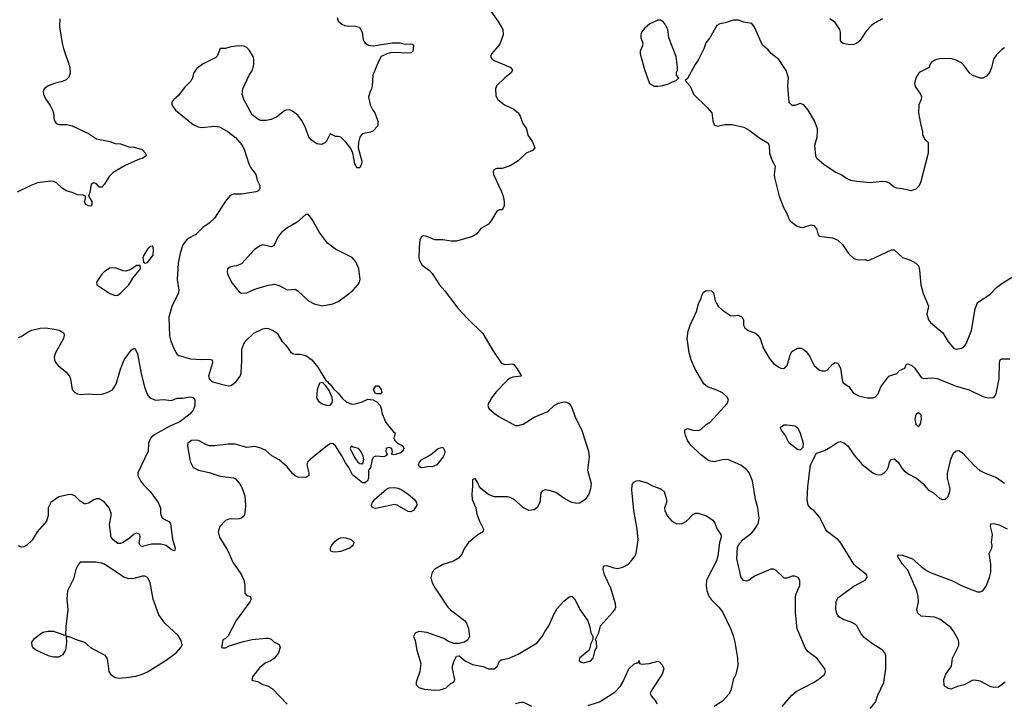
# Model space of a CAD drawing. Header units: inches. Extents: x 2134017 to 2292458, y 756222 to 916513.
# Tile 311 of 387: x 2240599 to 2247929, y 850601 to 855684. Entities that reach past the tile are written whole.
import ezdxf

# ---------------------------------------------------------------- set-up
doc = ezdxf.new("R2010")
doc.units = ezdxf.units.IN
doc.header["$MEASUREMENT"] = 0
doc.layers.add('C2845', color=7, linetype='Continuous')

msp = doc.modelspace()

# ---------------------------------------------------------------- linework, layer by layer
at = {"layer": 'C2845', "color": 5}
for points, elevation in [([(2242961.4, 855701.4), (2242970, 855672), (2242998, 855650), (2243019.8, 855639.8), (2243050, 855636.3), (2243090, 855639.1), (2243127.3, 855627.3), (2243147.7, 855590), (2243156.3, 855536.3), (2243162.5, 855522.5), (2243171, 855510), (2243194.9, 855494.9), (2243230.4, 855490.4), (2243371.8, 855511.8), (2243430.5, 855510.5), (2243470, 855500.7), (2243510, 855504.7), (2243522, 855502), (2243530.9, 855490.9), (2243524.7, 855450), (2243510, 855435.3), (2243370, 855438.7), (2243331.3, 855430), (2243290.8, 855410), (2243270, 855373.2), (2243227.7, 855270), (2243224, 855190), (2243218.8, 855170), (2243206.8, 855150), (2243196, 855110), (2243207.3, 855050), (2243226.8, 855010), (2243242.8, 854990), (2243255.9, 854955.9), (2243264, 854930), (2243266, 854894), (2243227.1, 854852.9), (2243210, 854845.2), (2243147.1, 854832.9), (2243130.7, 854809.3), (2243120.7, 854770), (2243119.1, 854730), (2243144.9, 854630), (2243144, 854610), (2243130, 854581.2), (2243110, 854581.2), (2243092.7, 854610), (2243079.5, 854690), (2243064.8, 854724.8), (2243030, 854769), (2242990, 854808.7), (2242970, 854815.3), (2242950, 854815.3), (2242910, 854834), (2242881.6, 854778.4), (2242870, 854766), (2242844.4, 854755.6), (2242810, 854759.6), (2242769.2, 854790), (2242751.7, 854811.7), (2242720.5, 854890), (2242696.6, 854936.6), (2242670, 854974), (2242630, 855002.9), (2242610, 855012), (2242582, 855010), (2242570, 855005.2), (2242510, 854958), (2242470, 854939.5), (2242432.9, 854932.9), (2242393.2, 854933.2), (2242378, 854938), (2242330, 854975.3), (2242266.9, 855090), (2242255.1, 855130), (2242259.5, 855170), (2242306.6, 855270), (2242331.1, 855308.9), (2242343, 855350), (2242342.6, 855390), (2242336, 855410), (2242310, 855454.5), (2242290, 855475.6), (2242270, 855486), (2242230.4, 855489.6), (2242170, 855481.6), (2242130, 855469.3), (2242090.9, 855469.1), (2242068.8, 855411.2), (2242058.7, 855401.3), (2241964.7, 855355.3), (2241918.5, 855321.5), (2241893.2, 855286.8), (2241884.9, 855250), (2241873.3, 855226.7), (2241823.9, 855176.1), (2241780.9, 855119.1), (2241746, 855090), (2241731, 855070), (2241730.8, 855050), (2241758.8, 855010), (2241890, 854904.4), (2241926.5, 854886.5), (2241950, 854882), (2242050.3, 854890.3), (2242086.6, 854886.6), (2242150.8, 854850), (2242205.8, 854805.8), (2242252.1, 854752.1), (2242270, 854721), (2242304.9, 854610), (2242319.9, 854579.9), (2242356.5, 854530), (2242366, 854490), (2242385.8, 854450), (2242386.7, 854430), (2242375.3, 854410), (2242357.4, 854402.6), (2242250, 854384), (2242190, 854384.5), (2242165.8, 854374.2), (2242130, 854332.7), (2242050, 854207), (2242010, 854169.6), (2241962.8, 854137.3), (2241910, 854083.7), (2241848.5, 854051.5), (2241812.4, 854007.6), (2241793.5, 853946.5), (2241779.5, 853870), (2241772.2, 853750), (2241784.2, 853670), (2241782, 853650), (2241731.1, 853548.9), (2241708.1, 853470), (2241713.1, 853330), (2241723.6, 853290), (2241750, 853226.8), (2241770, 853190.7), (2241782.9, 853182.9), (2241870, 853158), (2241950, 853154), (2242010, 853157.1), (2242030.5, 853150.5), (2242034, 853130), (2242004.6, 853030), (2242010.3, 853010), (2242030, 852990.3), (2242044.5, 852984.5), (2242150, 852957), (2242170, 852960.4), (2242190, 852973), (2242210, 852990.6), (2242240.9, 853030), (2242247.5, 853052.5), (2242253.4, 853146.6), (2242251.5, 853230), (2242268, 853270), (2242284.6, 853295.4), (2242342.4, 853350), (2242410, 853382), (2242430, 853386.4), (2242450, 853384.4), (2242486.8, 853370), (2242515.5, 853350), (2242550.7, 853290), (2242579.9, 853259.9), (2242614.8, 853210), (2242630, 853199.1), (2242650, 853193), (2242690, 853193), (2242730, 853183.7), (2242772.4, 853152.4), (2242817.1, 853097.1), (2242877.3, 852997.3), (2242890, 852990.7), (2242897.1, 852977.1), (2242910, 852970.4), (2242935.2, 852935.2), (2242970, 852903.7), (2243002.8, 852862.8), (2243030, 852837.4), (2243070, 852821.7), (2243097.4, 852822.6), (2243144.4, 852835.6), (2243190, 852859.1), (2243230, 852854), (2243258.4, 852838.4), (2243282.8, 852810), (2243290.8, 852790), (2243296, 852750), (2243324, 852684), (2243378, 852618), (2243391, 852610), (2243391, 852590), (2243384.7, 852570), (2243390.7, 852550), (2243410.4, 852530.4), (2243450.2, 852510.2), (2243458.5, 852490), (2243451.1, 852470), (2243430, 852455.1), (2243384.7, 852444.7), (2243366, 852450), (2243374.6, 852465.4), (2243368, 852490), (2243350, 852497.2), (2243330, 852494), (2243326, 852490), (2243324.7, 852470), (2243334, 852450), (2243323.6, 852436.4), (2243310.8, 852429.2), (2243250, 852435.1), (2243232.8, 852427.2), (2243223, 852410), (2243210, 852348.7), (2243196, 852330), (2243196, 852270), (2243189.1, 852250.9), (2243170, 852235.4), (2243150, 852235.1), (2243076, 852296), (2243049.6, 852350), (2243023.7, 852383.7), (2242996.8, 852436.8), (2242950.8, 852510.8), (2242930, 852527.6), (2242910, 852525.1), (2242890, 852513.7), (2242760.5, 852410), (2242741.6, 852390), (2242735.5, 852370), (2242750.6, 852310), (2242750.8, 852290), (2242739.9, 852280.1), (2242724, 852276), (2242670, 852278.4), (2242650, 852287), (2242630, 852304.5), (2242590, 852353.6), (2242550, 852389.6), (2242530, 852405.6), (2242475.4, 852435.4), (2242430, 852475.1), (2242393.1, 852493.1), (2242350, 852505.2), (2242290, 852499), (2242202.5, 852522.5), (2242150, 852522.9), (2242050, 852509.6), (2242011.7, 852511.7), (2241990, 852518), (2241930, 852549.4), (2241910, 852554), (2241878, 852550), (2241850.8, 852530), (2241846.8, 852510), (2241865.5, 852410), (2241870.6, 852390), (2241890.5, 852350.5), (2241928.9, 852328.9), (2242010, 852311.5), (2242090, 852284.2), (2242190, 852273.4), (2242206, 852266), (2242234.8, 852230), (2242255.2, 852195.2), (2242275.2, 852135.2), (2242279.3, 852070), (2242278, 852030), (2242270.4, 851989.7), (2242250, 851973.2), (2242232.5, 851967.5), (2242155.6, 851964.4), (2242130, 851954), (2242088.7, 851910), (2242075.3, 851870), (2242085.3, 851830), (2242147, 851730), (2242185.1, 851645.1), (2242250.4, 851550), (2242268.2, 851510), (2242273.8, 851473.8), (2242274, 851414), (2242290, 851396), (2242314, 851390), (2242321, 851370), (2242313, 851350), (2242210.3, 851210), (2242150, 851095.3), (2242130, 851075.3), (2242110, 851066), (2242102, 851010), (2242110, 851006), (2242130, 851006.8), (2242159.3, 851020.7), (2242265.4, 851054.6), (2242330, 851067.7), (2242430, 851078.8), (2242450, 851078.8), (2242470.9, 851070.9), (2242491.1, 851051.1), (2242531.1, 851031.1), (2242538, 851010), (2242524.7, 850970), (2242494.8, 850930), (2242464.7, 850910), (2242427.1, 850892.9), (2242383.1, 850856.9), (2242331, 850790), (2242326.4, 850766.4), (2242370, 850755.5), (2242410, 850732.7), (2242450, 850722.4), (2242480.5, 850700.5), (2242590, 850587.2)], 340), ([(2244097.7, 855757.7), (2244162, 855670), (2244196.3, 855610), (2244198, 855570), (2244176.3, 855510), (2244164, 855490), (2244110.8, 855430), (2244104.7, 855410), (2244116, 855390), (2244130, 855380.7), (2244250.8, 855330), (2244266.8, 855310), (2244261, 855290), (2244210, 855252), (2244148.9, 855191.1), (2244140.4, 855170), (2244144.1, 855115.9), (2244159.3, 855090), (2244207.7, 855050), (2244276.9, 855016.9), (2244310.2, 854990.2), (2244325.4, 854965.4), (2244345.3, 854910), (2244372.2, 854870), (2244382.9, 854822.9), (2244415.6, 854775.6), (2244433.4, 854730), (2244416.3, 854710), (2244370, 854689.6), (2244310, 854631.8), (2244250, 854595.1), (2244190, 854576), (2244150, 854576), (2244130, 854568), (2244122.8, 854550), (2244127.3, 854530), (2244184, 854410), (2244197.3, 854370), (2244206, 854330), (2244205.4, 854294.6), (2244190.9, 854269.1), (2244170, 854268), (2244150, 854258), (2244111.3, 854190), (2244090, 854162), (2244031, 854129), (2244002.8, 854090), (2243971, 854070), (2243850, 854035.1), (2243810, 854034.3), (2243750, 854043.5), (2243690, 854045.1), (2243630, 854069.2), (2243606, 854074), (2243591, 854069), (2243578.8, 854041.2), (2243573.4, 853990), (2243570.6, 853910.6), (2243574, 853890), (2243595.2, 853855.2), (2243650, 853816.3), (2243670, 853794), (2243724.9, 853710), (2243764.9, 853664.9), (2243858, 853538), (2243935.8, 853455.8), (2244047.9, 853347.9), (2244120.7, 853220.7), (2244182.8, 853130), (2244190, 853122.8), (2244210, 853116.3), (2244270, 853121), (2244276.8, 853116.8), (2244303.5, 853083.5), (2244334, 853030), (2244270, 853021.6), (2244250, 853014), (2244230, 852998.7), (2244146.2, 852913.8), (2244113, 852870), (2244088.8, 852828.8), (2244084, 852810), (2244091.7, 852790), (2244130, 852754), (2244164.9, 852730), (2244270, 852671.4), (2244290, 852662.7), (2244310, 852661.5), (2244346.6, 852673.4), (2244430, 852725.3), (2244530, 852766), (2244578, 852810), (2244610, 852828), (2244650, 852837.3), (2244670, 852834.9), (2244690, 852825.7), (2244710, 852795.5), (2244730.9, 852730.9), (2244784.5, 852624.4), (2244833.4, 852470), (2244838.3, 852430), (2244826, 852330), (2244852.1, 852230), (2244848.4, 852190), (2244836, 852150), (2244807.9, 852110), (2244770, 852084), (2244750, 852080.3), (2244710, 852089.8), (2244657.4, 852117.4), (2244590, 852162.4), (2244550, 852176.1), (2244510, 852182.6), (2244490, 852176.2), (2244479.2, 852160.8), (2244470.2, 852090), (2244450, 852051.5), (2244430, 852034.3), (2244390.3, 852029.7), (2244348.4, 852048.4), (2244278.9, 852110), (2244250, 852127.3), (2244230, 852130.9), (2244130, 852131.2), (2244090, 852147.8), (2244032.7, 852192.7), (2244019.3, 852210), (2244010, 852235.3), (2243990, 852268), (2243970, 852258), (2243971, 852210), (2243964.9, 852150), (2243967.7, 852110), (2243994.8, 852050), (2244002.5, 852002.5), (2244020.7, 851950), (2244050.7, 851890), (2244046, 851870), (2244010, 851849.2), (2243938.8, 851790), (2243910.7, 851750), (2243890, 851704), (2243865.2, 851674.8), (2243827.9, 851652.1), (2243750, 851626.6), (2243690, 851593.2), (2243670.7, 851570), (2243660.7, 851530), (2243670.7, 851490), (2243690.7, 851450), (2243786, 851310), (2243806, 851290), (2243910, 851210.6), (2243924, 851190), (2243939.1, 851150), (2243947.3, 851090), (2243934.9, 851065.1), (2243910, 851049), (2243870, 851039), (2243830, 851039), (2243790, 851054), (2243756.1, 851076.1), (2243630, 851120.9), (2243570.8, 851129.2), (2243543.5, 851116.5), (2243531, 851090), (2243542, 851062), (2243555.8, 850990), (2243584.4, 850890), (2243578, 850830), (2243551, 850750), (2243551.1, 850731.1), (2243570.7, 850710.7), (2243585.8, 850705.8), (2243610, 850699.1), (2243690, 850690.5), (2243730, 850694.4), (2243773.2, 850710), (2243810, 850742.8), (2243830, 850751.3), (2243839.3, 850770), (2243820.9, 850850), (2243820.9, 850870), (2243830, 850904.7), (2243850, 850944.7), (2243870, 850946), (2243916, 850910), (2243970, 850883), (2244048.2, 850868.2), (2244090, 850850.6), (2244130, 850850.7), (2244152.9, 850867.1), (2244171.8, 850908.2), (2244183, 850917), (2244242, 850930), (2244310, 850958.4), (2244450, 851043), (2244487.3, 851090), (2244509.7, 851130.3), (2244539.3, 851170), (2244572.3, 851250), (2244601, 851299), (2244650, 851354.8), (2244690, 851386), (2244710, 851391.3), (2244730, 851371.3), (2244770.8, 851290), (2244827.5, 851207.5), (2244840.7, 851170), (2244850, 851122), (2244866, 851090), (2244866, 851070), (2244850, 851038), (2244838, 850990), (2244766, 850930), (2244764.7, 850910), (2244779.8, 850899.8), (2244796, 850896), (2244850, 850910.8), (2244869.2, 850930), (2244882, 850990), (2244894.5, 851010), (2244892.1, 851052.1), (2244886, 851070), (2244910, 851118), (2244923.7, 851170), (2245013.2, 851270), (2245029.2, 851290), (2245037.2, 851310), (2245034.8, 851334.8), (2244999.3, 851450), (2244952.3, 851550), (2244943.7, 851590), (2244946.3, 851613.7), (2244950, 851618), (2244970, 851618.8), (2245021.3, 851601.3), (2245050, 851598), (2245090, 851606.4), (2245130, 851630.4), (2245159.1, 851660.9), (2245179.1, 851690), (2245187.2, 851710), (2245204.4, 851810), (2245196.9, 851890), (2245171.5, 852030), (2245156.6, 852183.4), (2245158.6, 852221.4), (2245170, 852241), (2245190, 852250.5), (2245210, 852253), (2245270, 852235.8), (2245310, 852212.4), (2245371, 852190), (2245397.3, 852170), (2245414.8, 852110), (2245414.8, 852090), (2245399.1, 852050), (2245402, 852030), (2245418, 851990), (2245454, 851950), (2245490, 851930.4), (2245530, 851932.2), (2245562, 851950), (2245610, 851999.1), (2245630, 852010.6), (2245650.5, 852010.5), (2245710.8, 851990.8), (2245758, 851958), (2245774.4, 851934.4), (2245791, 851890), (2245818, 851850), (2245821, 851830), (2245807.7, 851790), (2245796.3, 851690), (2245786.2, 851653.8), (2245713, 851510), (2245710.4, 851470), (2245714.9, 851430), (2245730.3, 851390.3), (2245745.8, 851365.8), (2245804, 851310), (2245830, 851274), (2245890, 851151), (2245910, 851098), (2245922, 851050), (2245943.7, 850930), (2245946, 850874), (2245930, 850808.7), (2245910.4, 850769.6), (2245893, 850690), (2245878.3, 850661.7), (2245830.5, 850609.5), (2245770, 850569.2)], 360), ([(2240897.1, 855690), (2240894.9, 855630), (2240914, 855510), (2240923.7, 855470), (2240971.7, 855330), (2240973.9, 855286.1), (2240963.6, 855256.4), (2240943.8, 855236.2), (2240917.2, 855222.8), (2240858, 855210), (2240810, 855191.8), (2240782, 855170), (2240773, 855150), (2240774.9, 855130), (2240790, 855094.8), (2240825.3, 855045.2), (2240843.7, 855010), (2240850.3, 854990), (2240855.6, 854935.6), (2240870.4, 854910.4), (2240890, 854903.1), (2240950, 854902.6), (2240990, 854893.1), (2241110, 854836.1), (2241170, 854797), (2241270, 854778), (2241310, 854762), (2241350, 854758.8), (2241410, 854736.3), (2241450, 854734.8), (2241510, 854717.3), (2241536, 854690), (2241541, 854670), (2241512, 854650), (2241490, 854645.2), (2241382.9, 854597.1), (2241294.4, 854545.6), (2241264, 854516), (2241230, 854458), (2241210, 854438), (2241190, 854438), (2241170, 854462), (2241150, 854468.7), (2241130, 854458), (2241122, 854398), (2241112, 854370), (2241135.5, 854330), (2241136.3, 854310), (2241130, 854295.3), (2241110, 854299), (2241088.7, 854310), (2241081.2, 854330), (2241089, 854350), (2241088, 854370), (2241070, 854377.2), (2241030, 854379.5), (2240990, 854397.4), (2240944, 854410), (2240911.2, 854431.2), (2240872.3, 854470), (2240850, 854479.7), (2240830, 854482), (2240730, 854468), (2240680.7, 854450), (2240580.6, 854399.4)], 320), ([(2247930, 855473.6), (2247910, 855462.9), (2247870, 855422), (2247848.7, 855390), (2247834.1, 855325.9), (2247818.4, 855290), (2247797.5, 855262.5), (2247770.3, 855249.7), (2247749.7, 855249.7), (2247690, 855271.3), (2247668, 855290), (2247636.4, 855336.4), (2247610, 855363.7), (2247570, 855383.7), (2247530, 855395.1), (2247450, 855391.8), (2247416.1, 855383.9), (2247390, 855369), (2247374.8, 855350), (2247370, 855329), (2247296, 855290), (2247270.7, 855250), (2247260.7, 855210), (2247265.8, 855185.8), (2247305.5, 855130), (2247312.7, 855110), (2247310.4, 855089.7), (2247294, 855050), (2247290.6, 854990), (2247304, 854910), (2247320.7, 854850), (2247320.7, 854830), (2247335.9, 854795.9), (2247362.8, 854770), (2247362.4, 854690), (2247306, 854470), (2247290, 854442), (2247270, 854422), (2247234, 854410), (2247170, 854425.2), (2247128, 854430), (2247110, 854437.2), (2247070, 854469.2), (2247050, 854477.2), (2247018.6, 854478.6), (2246930, 854469.4), (2246830, 854478.4), (2246787.7, 854487.7), (2246760.1, 854500.1), (2246710, 854532.3), (2246670, 854549.3), (2246585.3, 854605.3), (2246534, 854650), (2246526.6, 854670), (2246519.3, 854750), (2246536, 854810), (2246539.3, 854850), (2246537.2, 854870), (2246516, 854930), (2246470, 855009), (2246437.2, 855050), (2246410, 855059.3), (2246370, 855045.2), (2246350, 855045.2), (2246326.8, 855066.8), (2246318.4, 855190), (2246322, 855250), (2246305.8, 855305.8), (2246250, 855388.7), (2246192.5, 855432.5), (2246170, 855459), (2246130, 855494), (2246070, 855629.2), (2246050, 855656), (2245990, 855665.2), (2245950, 855679.3), (2245930, 855680.9), (2245910, 855679.5), (2245850, 855659.3), (2245810, 855652.3), (2245790, 855641.2), (2245736, 855550), (2245708.1, 855511.9), (2245692.1, 855467.9), (2245650, 855382), (2245626.8, 855350), (2245570, 855246), (2245554, 855230), (2245591.3, 855190), (2245616, 855130), (2245718, 855030), (2245750.6, 854990.6), (2245758, 854930), (2245770, 854902), (2245792, 854892), (2245850, 854902.8), (2245903.5, 854903.5), (2245990, 854882.8), (2246030, 854860.7), (2246110, 854800.7), (2246167.7, 854767.7), (2246177.3, 854750), (2246182, 854690), (2246192.5, 854652.5), (2246222, 854590), (2246216.3, 854530), (2246219.1, 854510), (2246253.4, 854370), (2246284.4, 854284.4), (2246304.9, 854250), (2246330.4, 854190.4), (2246340.9, 854180.9), (2246387.1, 854147.1), (2246410, 854138), (2246430, 854136.3), (2246490, 854156), (2246510, 854151.3), (2246531, 854130), (2246541, 854090), (2246550.8, 854070.8), (2246650, 854058.7), (2246690, 854043.1), (2246724.4, 854010), (2246770, 853944), (2246810, 853906.8), (2246830, 853898.8), (2246850, 853894.8), (2246890, 853898), (2246910, 853891.3), (2246930, 853896), (2247088.7, 853970), (2247110, 853970.5), (2247170, 853914), (2247230, 853893.4), (2247271, 853870), (2247291, 853850), (2247298, 853818), (2247307.3, 853710), (2247326.2, 853646.2), (2247364.9, 853550), (2247353.4, 853490), (2247364, 853450), (2247380.7, 853430), (2247471.5, 853351.5), (2247509.3, 853289.3), (2247550, 853238.4), (2247570, 853230.4), (2247610, 853237.6), (2247629.7, 853250.3), (2247645.6, 853270), (2247684, 853370), (2247712.4, 853530), (2247730, 853579.1), (2247821.2, 853638.8), (2247870, 853690.7), (2247910, 853719.1), (2248050, 853805.5)], 380), ([(2247021.6, 855690), (2246962.2, 855657.8), (2246939.4, 855640.6), (2246901.7, 855598.3), (2246852.6, 855527.4), (2246830, 855508), (2246810, 855498.4), (2246776, 855496), (2246730, 855506), (2246717.5, 855517.5), (2246709.4, 855530), (2246709.5, 855590), (2246705.1, 855610), (2246670, 855664), (2246629, 855690)], 360), ([(2246276, 850570), (2246346.8, 850653.2), (2246378.9, 850681.1), (2246514, 850750), (2246544, 850770), (2246593.2, 850810), (2246597.2, 850830), (2246593.2, 850850), (2246533.2, 850930), (2246470, 850978), (2246450, 851002.7), (2246388.1, 851148.1), (2246373.5, 851270), (2246373.4, 851386.6), (2246378.4, 851410), (2246407.3, 851470), (2246407.3, 851507.3), (2246393.2, 851530), (2246370, 851540.9), (2246350, 851539.6), (2246310, 851525.1), (2246290, 851525.1), (2246230, 851582), (2246210, 851592), (2246190, 851592.3), (2246070, 851541.2), (2246030.4, 851509.6), (2246010, 851502), (2245987.1, 851507.1), (2245969.6, 851530), (2245938, 851670), (2245943.7, 851756.3), (2245957, 851783), (2245985.4, 851814.6), (2246050, 851864), (2246070, 851887.3), (2246095.6, 851930), (2246105.1, 851970), (2246094, 852050), (2246075.6, 852110), (2246054, 852250), (2246029.6, 852310), (2246011.9, 852331.9), (2245967.3, 852367.3), (2245870, 852408), (2245830, 852407.6), (2245770, 852392.3), (2245730, 852399.3), (2245667.3, 852447.3), (2245594.9, 852514.9), (2245571.6, 852550), (2245555.6, 852590), (2245549.6, 852610), (2245550, 852631), (2245570, 852638.8), (2245610, 852628), (2245650, 852625.5), (2245670, 852633.4), (2245709.7, 852670.3), (2245741.2, 852690), (2245866, 852826), (2245874.5, 852850), (2245869.3, 852870), (2245830, 852904.5), (2245790, 852924.5), (2245719, 852950), (2245691.4, 852971.4), (2245626.2, 853086.2), (2245598.9, 853150), (2245583.3, 853203.3), (2245567.1, 853310), (2245574.2, 853365.8), (2245589.6, 853410), (2245638.7, 853510), (2245653, 853567), (2245672.3, 853610), (2245676, 853630), (2245690, 853654.8), (2245710, 853666.8), (2245750, 853664.7), (2245764.7, 853650), (2245775.5, 853590), (2245785.5, 853570), (2245799.1, 853550), (2245830, 853522), (2245890, 853482), (2245910, 853479.1), (2245950, 853484), (2245978, 853470), (2245987.3, 853447.3), (2245988, 853410), (2245997.3, 853390), (2246022.8, 853370), (2246072.5, 853352.5), (2246095.1, 853335.1), (2246110.3, 853310), (2246135.4, 853235.4), (2246182, 853162), (2246210, 853124.9), (2246250, 853095.5), (2246270, 853087), (2246290, 853088.7), (2246302, 853098), (2246312.6, 853110), (2246335.3, 853184.7), (2246348, 853212), (2246390, 853237.6), (2246417.4, 853237.4), (2246431.7, 853231.7), (2246453.8, 853213.8), (2246479, 853179), (2246514.4, 853110), (2246553.8, 853073.8), (2246570, 853068.2), (2246599, 853070), (2246610, 853074.9), (2246650, 853118), (2246670, 853130.6), (2246690, 853126.8), (2246710.2, 853090.2), (2246722.5, 853002.5), (2246730, 852978.8), (2246772.5, 852952.5), (2246804.4, 852904.4), (2246842.6, 852882.6), (2246910, 852868.5), (2246950, 852867.7), (2246970, 852874.8), (2246990, 852898), (2247009.5, 852950), (2247069.7, 853030.3), (2247129.6, 853050.3), (2247150, 853070.8), (2247188, 853090), (2247201.2, 853118.8), (2247210, 853121), (2247241, 853110), (2247264, 853090), (2247310, 853019.1), (2247330, 853013), (2247390, 853016.9), (2247430, 853011.3), (2247570, 852954.4), (2247667, 852927), (2247770, 852879.3), (2247810, 852867.7), (2247850, 852871), (2247865.2, 852890), (2247872, 852910), (2247889.7, 853010.3), (2247892.7, 853127.3), (2247899.5, 853150), (2247910, 853159.3), (2247970, 853159.6)], 360), ([(2240590, 853316.3), (2240610, 853325.5), (2240660.9, 853359.1), (2240688.5, 853371.5), (2240750, 853387.2), (2240790, 853388.7), (2240858.9, 853378.9), (2240892.1, 853372.1), (2240918, 853358), (2240926.8, 853350), (2240930, 853334), (2240925.5, 853310), (2240862, 853198), (2240854.3, 853170), (2240857.4, 853150), (2240867.2, 853130), (2240884.9, 853110), (2240942.9, 853062.9), (2240969, 853030), (2240977.3, 853010), (2240990, 852931), (2241009, 852909), (2241030, 852897.6), (2241050, 852894), (2241110, 852898.4), (2241170, 852892.4), (2241210, 852896.4), (2241250, 852907), (2241290, 852928.7), (2241316, 852970), (2241350, 853082.8), (2241376.3, 853150), (2241430, 853226.8), (2241450, 853238), (2241464, 853224), (2241475.3, 853195.3), (2241503.1, 853050), (2241528.2, 852948.2), (2241550, 852890.6), (2241568.5, 852868.5), (2241610, 852851.7), (2241670, 852855.8), (2241730, 852848.4), (2241770, 852866), (2241810, 852865.3), (2241870, 852875.4), (2241891.3, 852870), (2241901.3, 852850), (2241902.4, 852810), (2241890, 852775.4), (2241867.3, 852750), (2241790.7, 852689.3), (2241721.1, 852658.9), (2241605.2, 852594.8), (2241575.6, 852570), (2241558, 852530), (2241555.6, 852470), (2241477.1, 852310), (2241478, 852290), (2241499.1, 852250), (2241520.7, 852220.7), (2241571.1, 852171.1), (2241630.3, 852090), (2241645.7, 852050), (2241647.2, 852007.2), (2241657.6, 851977.6), (2241664, 851970), (2241707.8, 851947.7), (2241722.4, 851930), (2241735.6, 851815.6), (2241757.3, 851750), (2241751.3, 851730), (2241730, 851737.2), (2241688.4, 851768.5), (2241650, 851778.3), (2241580.3, 851779.7), (2241510, 851761.2), (2241503.7, 851763.7), (2241492.9, 851772.9), (2241487.8, 851787.8), (2241495.1, 851830), (2241492.3, 851850), (2241470, 851861.6), (2241450, 851852.8), (2241417, 851823), (2241370, 851791.2), (2241350, 851783.5), (2241330, 851783.5), (2241295.1, 851810), (2241280.5, 851830), (2241266.2, 851926.2), (2241279.1, 851990), (2241278.5, 852010), (2241264, 852050), (2241230, 852091.6), (2241190, 852116.2), (2241170, 852116.2), (2241150, 852109.4), (2241110, 852083.7), (2241090, 852078), (2241080.1, 852080.1), (2241050, 852098), (2241010, 852138), (2240990, 852146), (2240970, 852147.8), (2240890, 852131.5), (2240830.4, 852090), (2240810.3, 852050), (2240811.5, 851991.5), (2240797.2, 851950), (2240729.3, 851870), (2240692.1, 851807.9), (2240650, 851769.5), (2240630, 851758.4), (2240610, 851755.1), (2240590, 851765.2)], 320), ([(2246930, 850554), (2246970, 850601.6), (2246986.6, 850653.4), (2247032.4, 850747.6), (2247047.2, 850850), (2247047.6, 850950), (2247039.5, 850970), (2247022, 850990), (2246940.3, 851040.3), (2246884.7, 851084.7), (2246864.2, 851110), (2246831.2, 851171.2), (2246820.5, 851180.5), (2246790, 851197.6), (2246730, 851218.4), (2246698, 851238), (2246682, 851262), (2246674.5, 851294.5), (2246676.4, 851350), (2246690, 851379.3), (2246810, 851466), (2246892.7, 851510), (2246907, 851530), (2246904.5, 851550), (2246830, 851608.2), (2246809.8, 851629.8), (2246709.4, 851790), (2246691.1, 851811.1), (2246610, 851872), (2246596.9, 851890), (2246556.9, 851976.9), (2246510, 852029), (2246490, 852041.2), (2246470, 852069), (2246462.4, 852110), (2246466.3, 852206.3), (2246487, 852370), (2246530, 852456.3), (2246590, 852476.3), (2246637.7, 852502.3), (2246690, 852539.3), (2246710, 852543), (2246733.7, 852533.7), (2246764, 852510), (2246810, 852442.8), (2246870, 852370.8), (2246950, 852310.8), (2246978, 852298), (2247010, 852296), (2247035.3, 852310), (2247054, 852330), (2247066.3, 852353.7), (2247074.5, 852390), (2247086, 852410), (2247110, 852413.4), (2247138.9, 852390), (2247165.5, 852345.5), (2247184.7, 852324.7), (2247219.2, 852299.2), (2247276.4, 852270), (2247322.4, 852230), (2247363.2, 852183.2), (2247400.8, 852160.8), (2247450, 852118), (2247470, 852110.6), (2247490, 852113.4), (2247510, 852133.4), (2247524.4, 852170), (2247525.7, 852190), (2247506.9, 852270), (2247505.6, 852305.6), (2247530, 852411), (2247550, 852457.3), (2247570, 852473.4), (2247590, 852476.3), (2247619, 852459), (2247703.8, 852363.8), (2247747.5, 852327.5), (2247786.4, 852306.4), (2247870, 852274), (2247930, 852234)], 340), ([(2247934.8, 850750), (2247884.9, 850715.1), (2247850, 850711.8), (2247830, 850716.2), (2247750, 850758.5), (2247710, 850765.6), (2247690, 850763.5), (2247630, 850730.7), (2247580.8, 850719.2), (2247530, 850699.4), (2247510, 850704.2), (2247490, 850718), (2247480.3, 850730), (2247478.4, 850770), (2247493.7, 850810), (2247536.3, 850870), (2247542.6, 850930), (2247584, 851010), (2247589.7, 851030), (2247591.1, 851050), (2247585.4, 851070), (2247552.1, 851130), (2247530, 851158.9), (2247450, 851219.7), (2247410, 851235.1), (2247310, 851243.5), (2247286.1, 851266.1), (2247278.9, 851290), (2247289.7, 851350), (2247288.7, 851390), (2247276.8, 851430), (2247210, 851584.7), (2247170.9, 851630), (2247134, 851690), (2247140.9, 851699.1), (2247170, 851696.4), (2247244.4, 851670), (2247310, 851613.4), (2247350, 851583.7), (2247384.8, 851564.8), (2247544.5, 851504.5), (2247610, 851470.4), (2247670, 851446), (2247730, 851422.8), (2247750, 851422.8), (2247770, 851430.8), (2247794.9, 851465.1), (2247818.4, 851530), (2247827.6, 851570), (2247828.2, 851630), (2247816.9, 851710), (2247835.1, 851750), (2247838.7, 851770), (2247834.3, 851790), (2247840.4, 851850), (2247825.4, 851910), (2247829.4, 851930), (2247850, 851933.4), (2247890, 851923.1), (2247950, 851891.7)], 320), ([(2244830, 850576.9), (2244916.2, 850603.8), (2245030, 850676.5), (2245070, 850718.4), (2245089.7, 850750), (2245133.7, 850850), (2245170, 850884.4), (2245194, 850894), (2245206, 850894), (2245210, 850911.3), (2245212, 850890), (2245230, 850884), (2245286, 850890), (2245350, 850906.8), (2245362.8, 850902.8), (2245381.4, 850881.4), (2245394.8, 850850), (2245380.7, 850810), (2245304.8, 850695.2), (2245293.4, 850670), (2245299.1, 850650), (2245332.9, 850612.9), (2245342.4, 850590)], 340), ([(2244290, 850593.1), (2244330, 850603.1), (2244350, 850602.6), (2244410, 850572.2)], 340)]:
    msp.add_lwpolyline(points, dxfattribs=dict(at, elevation=elevation))
for points, elevation in [([(2245370, 855681.2), (2245350, 855681.2), (2245290, 855653.2), (2245250, 855619), (2245228.5, 855591.5), (2245222, 855570), (2245223, 855550), (2245238, 855510), (2245235.5, 855490), (2245217.3, 855450), (2245217.3, 855430), (2245250, 855312), (2245288, 855208), (2245322, 855190), (2245350, 855188), (2245386.8, 855193.2), (2245430, 855206.8), (2245458, 855222), (2245486, 855230), (2245506, 855250), (2245488, 855270), (2245488, 855290), (2245495.3, 855304.7), (2245495.3, 855330), (2245485.2, 855410), (2245432.7, 855550), (2245423.7, 855610), (2245405.2, 855650), (2245390, 855669)], 380), ([(2242750, 854234), (2242730, 854234), (2242664.8, 854175.2), (2242587.5, 854132.5), (2242550, 854100.9), (2242522.4, 854070), (2242490, 854001.2), (2242470, 853992.3), (2242410, 854007), (2242390, 853999.5), (2242347.3, 853972.7), (2242250, 853866), (2242212, 853850), (2242170, 853842.7), (2242146.8, 853830), (2242142.8, 853810), (2242146.8, 853790), (2242180.9, 853720.9), (2242230, 853658.8), (2242250, 853646.8), (2242290, 853650.7), (2242350, 853678), (2242390, 853690.6), (2242450, 853707.3), (2242493.7, 853713.7), (2242530, 853704.9), (2242590, 853672.7), (2242650, 853677.1), (2242670, 853666), (2242750, 853590.4), (2242790, 853567), (2242850, 853552.4), (2242930, 853567), (2242970, 853586.4), (2243041.4, 853638.5), (2243081.2, 853670), (2243117.2, 853710), (2243129.2, 853730), (2243132.7, 853750), (2243123.7, 853830), (2243100.7, 853880.7), (2243073.3, 853913.3), (2242950, 853974.5), (2242890, 854020.9), (2242830, 854099.3), (2242777.2, 854197.2)], 360), ([(2241590, 853998), (2241570, 853995.3), (2241550, 853975.3), (2241522.8, 853930), (2241516, 853910), (2241521, 853881), (2241530, 853872), (2241550, 853876), (2241592.3, 853930), (2241596, 853976)], 340), ([(2241494.6, 853854.6), (2241470, 853852.7), (2241419.9, 853820.1), (2241390, 853811.8), (2241370, 853813.6), (2241310, 853835.1), (2241270, 853833), (2241230.7, 853810), (2241210.6, 853790), (2241171.3, 853730), (2241172, 853710), (2241270, 853645.5), (2241310, 853630.6), (2241330, 853633.4), (2241350, 853646.4), (2241410, 853708.4), (2241441.8, 853758.2), (2241497.2, 853830)], 340), ([(2242850, 852982), (2242830, 852978), (2242813.2, 852926.8), (2242808, 852868), (2242823.8, 852843.8), (2242850, 852822.8), (2242890, 852810.6), (2242910, 852814), (2242926, 852830), (2242927.6, 852850), (2242924.2, 852870), (2242902, 852922), (2242877.5, 852957.5), (2242857.2, 852977.2)], 340), ([(2243257.2, 852897.2), (2243244.1, 852904.1), (2243232, 852930), (2243250, 852958), (2243270, 852957.1), (2243290.4, 852930), (2243295.5, 852910), (2243290, 852899)], 340), ([(2247290, 852757), (2247270, 852744), (2247263.8, 852710), (2247271.1, 852671.1), (2247290, 852652), (2247304.7, 852675.3), (2247313, 852710), (2247310, 852739)], 360), ([(2246410, 852477.6), (2246390, 852483.6), (2246327.8, 852530), (2246294.3, 852594.3), (2246269, 852630), (2246264, 852650), (2246270, 852656), (2246290, 852666), (2246310, 852666.8), (2246370, 852658.8), (2246390, 852646.8), (2246410, 852604.7), (2246431.3, 852531.3), (2246430, 852499)], 340), ([(2243070, 852509), (2243060.5, 852499.5), (2243059.1, 852490), (2243088.8, 852430), (2243116.3, 852390), (2243130, 852380.4), (2243150, 852376), (2243156.6, 852383.4), (2243159.5, 852410), (2243154.9, 852434.9), (2243138.4, 852470), (2243121.2, 852490), (2243080.8, 852500.8)], 340), ([(2243670, 852353.6), (2243650, 852356.9), (2243610, 852349.6), (2243586.7, 852346.7), (2243574.9, 852354.9), (2243568.4, 852368.5), (2243576, 852390), (2243590, 852407.2), (2243657.2, 852442.7), (2243715.3, 852490), (2243750, 852502), (2243762.8, 852470), (2243760.5, 852450), (2243752.4, 852430), (2243703, 852370)], 340), ([(2243510, 852020.5), (2243490, 852023.1), (2243410, 852068.4), (2243390, 852075.1), (2243250, 852043.8), (2243226, 852050), (2243216.4, 852070), (2243224.4, 852090), (2243240.3, 852110), (2243330, 852187.3), (2243350, 852197.1), (2243390, 852200.9), (2243415.8, 852195.8), (2243443.4, 852183.4), (2243491.8, 852151.8), (2243537.1, 852110), (2243552, 852090), (2243555.3, 852070), (2243530, 852029.5)], 340), ([(2242990, 851826), (2242970, 851816.2), (2242937.3, 851790), (2242920.7, 851770), (2242911, 851750), (2242911.3, 851731.3), (2242924, 851724), (2242950, 851720.7), (2242990, 851726.8), (2243052.1, 851747.9), (2243082, 851770), (2243088.7, 851790), (2243068, 851810), (2243030, 851822.7)], 360), ([(2241164.1, 851644.1), (2241050, 851644), (2241034.6, 851625.4), (2241017.1, 851590), (2240998.3, 851521.7), (2240953.4, 851430), (2240950.5, 851370.5), (2240958, 851290), (2240942, 851162), (2240939.6, 851100.4), (2240930, 851098), (2240924, 851104), (2240850, 851129.4), (2240810, 851129.4), (2240770, 851121.2), (2240701, 851070), (2240686.8, 851050), (2240690, 851022), (2240696, 851010), (2240724.7, 850990), (2240810, 850950.7), (2240850, 850939.1), (2240890, 850939.1), (2240922.5, 850957.5), (2240942.7, 850990), (2240949.2, 851050), (2240948, 851088), (2240942, 851098), (2240952, 851092), (2240968, 851092), (2241010.9, 851070.9), (2241082, 851050), (2241124.7, 851010), (2241231.9, 850951.9), (2241247.7, 850930), (2241253.4, 850910), (2241262, 850830), (2241274, 850810), (2241294.7, 850794.7), (2241310, 850787), (2241342, 850782), (2241410, 850788.9), (2241463, 850797), (2241509.8, 850810.2), (2241550, 850827.6), (2241690, 850915), (2241762.6, 850970), (2241798.2, 851010), (2241807.4, 851030), (2241801.7, 851061.7), (2241779.2, 851099.2), (2241679.6, 851190), (2241633.6, 851253.6), (2241593, 851370), (2241570, 851494), (2241550, 851531.3), (2241530, 851541.1), (2241510, 851541), (2241450, 851522), (2241410, 851521.1), (2241373.9, 851533.9), (2241230, 851629.6), (2241210, 851637)], 340)]:
    msp.add_lwpolyline(points, close=True, dxfattribs=dict(at, elevation=elevation))

doc.saveas('drawing.dxf')
